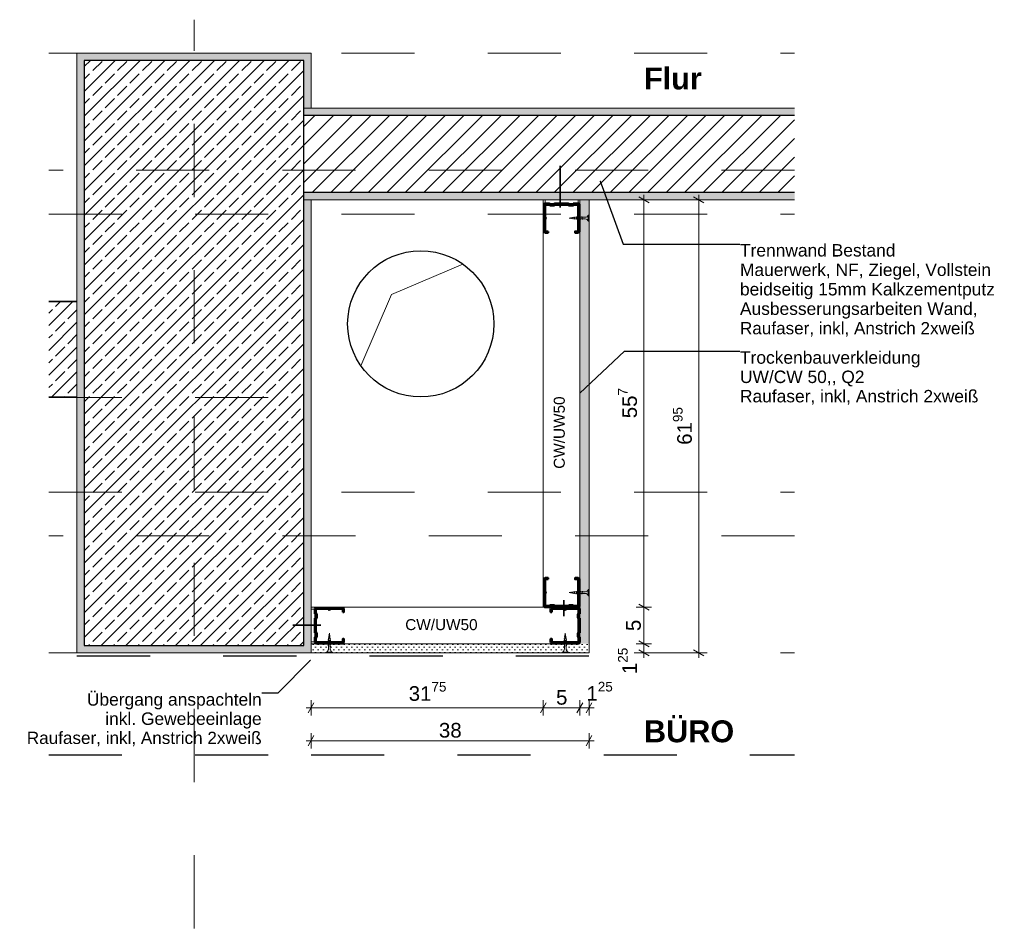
# Model space of a CAD drawing. Header units: metres. Extents: x -3.6 to 90.7, y -11.1 to 18.
# Tile 704 of 708: x 81.1 to 82.4, y -11 to -9.8. Entities that reach past the tile are written whole.
import ezdxf

# ---------------------------------------------------------------- set-up
doc = ezdxf.new("R2010")
doc.units = ezdxf.units.M
doc.header["$MEASUREMENT"] = 0
for name, pattern in [('Punktlinie eng', [0.0375, 0.0125, -0.025]), ('Strichlinie doppelt', [0.546806, 0.264583, -0.105833, 0.070556, -0.105833]), ('Untersicht', [0.1, 0.075, -0.025]), ('Wipeout_Contour', [1, 0, -1])]:
    doc.linetypes.add(name, pattern=pattern)
for name, color, linetype in [('152 - Bemaßung_ Beschriftung.Ausbau', 7, 'Continuous'), ('451 - Universal.Achsen Raster', 7, 'Continuous'), ('603 - Struktur.Bodenplatte_ Decke Roh', 7, 'Continuous'), ('605 - Struktur.Wand Innen', 7, 'Continuous'), ('607 - Struktur.Stütze', 7, 'Continuous'), ('608 - Struktur.Träger', 7, 'Continuous'), ('650 - Abdeckung.Fußboden Aufbau', 7, 'Continuous'), ('653 - Abdeckung.TB Verkofferung', 7, 'Continuous'), ('660 - Unterkonstruktion.Trockenbau', 7, 'Continuous'), ('Neubau_603 - Struktur.Bodenplatte_ Decke Roh', 7, 'Continuous'), ('Neubau_606 - Struktur.Wand Innen Ausbau', 7, 'Continuous'), ('Neubau_653 - Abdeckung.TB Verkofferung', 7, 'Continuous')]:
    doc.layers.add(name, color=color, linetype=linetype)
doc.styles.add('ERSTELLTER_STIL_1', font='txt')
doc.styles.add('ERSTELLTER_STIL_2', font='txt')
doc.linetypes.add('Abbruch 1', pattern='A,0,[1,2022.0244.A_L5A-PL02.05_iB_Grundriss 3.OG1.Shx,S=0.001984,R=0,X=0,Y=0],-0.25,0', length=0.25)
doc.dimstyles.new('ERSTELLTER_STIL__12', dxfattribs={"dimtxt": 0.02, "dimasz": 0.01064, "dimexe": 0.18, "dimexo": 0.0625, "dimgap": 0, "dimtad": 1, "dimtih": 1, "dimtoh": 1, "dimzin": 0, "dimdsep": 46, "dimtxsty": 'ERSTELLTER_STIL_2', "dimblk": 'ARROWHEAD_2', "dimblk1": 'ARROWHEAD_2', "dimblk2": 'ARROWHEAD_2', "dimcen": 0.09, "dimse1": 1, "dimse2": 1, "dimclrd": 7, "dimclre": 7, "dimclrt": 7, "dimazin": 0, "dimtfac": 1, "dimtdec": 4, "dimtmove": 0, "dimatfit": 3, "dimfxl": 1, "dimtolj": 1, "dimtzin": 0, "dimarcsym": 0})
doc.dimstyles.new('ERSTELLTER_STIL__13', dxfattribs={"dimtxt": 0.02, "dimasz": 0.01064, "dimexe": 0.18, "dimexo": 0.0625, "dimgap": 0, "dimtad": 1, "dimzin": 0, "dimdsep": 46, "dimtxsty": 'ERSTELLTER_STIL_2', "dimblk": 'ARROWHEAD_2', "dimblk1": 'ARROWHEAD_2', "dimblk2": 'ARROWHEAD_2', "dimcen": 0.09, "dimse1": 1, "dimse2": 1, "dimclrd": 7, "dimclre": 7, "dimclrt": 7, "dimazin": 0, "dimtfac": 1, "dimtdec": 4, "dimtmove": 0, "dimatfit": 3, "dimfxl": 1, "dimtolj": 1, "dimtzin": 0, "dimarcsym": 0})
doc.dimstyles.new('ERSTELLTER_STIL__14', dxfattribs={"dimtxt": 0.18, "dimasz": 0.001824, "dimexe": 0.18, "dimexo": 0.0625, "dimgap": 0, "dimtad": 0, "dimtih": 1, "dimtoh": 1, "dimdec": 4, "dimzin": 0, "dimdsep": 46, "dimcen": 0.09, "dimadec": 0, "dimazin": 0, "dimtfac": 1, "dimtdec": 4, "dimtmove": 0, "dimatfit": 3, "dimldrblk": 'ARROWHEAD_11', "dimfxl": 1, "dimtolj": 1, "dimtzin": 0, "dimarcsym": 0})
doc.dimstyles.new('ERSTELLTER_STIL__15', dxfattribs={"dimtxt": 0.02, "dimasz": 0.01064, "dimexe": 0.18, "dimexo": 0.0625, "dimgap": 0, "dimtad": 1, "dimzin": 0, "dimdsep": 46, "dimtxsty": 'ERSTELLTER_STIL_2', "dimblk": 'ARROWHEAD_2', "dimblk1": 'ARROWHEAD_2', "dimblk2": 'ARROWHEAD_2', "dimcen": 0.09, "dimse1": 1, "dimse2": 1, "dimclrd": 7, "dimclre": 7, "dimclrt": 7, "dimazin": 0, "dimtfac": 1, "dimtdec": 4, "dimtmove": 2, "dimatfit": 3, "dimfxl": 1, "dimtolj": 1, "dimtzin": 0, "dimarcsym": 0})
doc.dimstyles.new('ERSTELLTER_STIL__16', dxfattribs={"dimtxt": 0.02, "dimasz": 0.01064, "dimexe": 0.18, "dimexo": 0.0625, "dimgap": 0, "dimtad": 1, "dimtih": 1, "dimtoh": 1, "dimzin": 0, "dimdsep": 46, "dimtxsty": 'ERSTELLTER_STIL_2', "dimblk": 'ARROWHEAD_2', "dimblk1": 'ARROWHEAD_2', "dimblk2": 'ARROWHEAD_2', "dimcen": 0.09, "dimse1": 1, "dimse2": 1, "dimclrd": 7, "dimclre": 7, "dimclrt": 7, "dimazin": 0, "dimtfac": 1, "dimtdec": 4, "dimtmove": 2, "dimatfit": 3, "dimfxl": 1, "dimtolj": 1, "dimtzin": 0, "dimarcsym": 0})
pattern_1 = [(45, (81.627426, -10.41911), (-0.0169706, 0.0169706), []), (45, (81.61894, -10.410624), (-0.0169706, 0.0169706), [0.018, -0.006])]
pattern_2 = [(45, (81.6274265, -10.419109), (-0.003535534, 0.003535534), [0, -0.005])]

# ---------------------------------------------------------------- blocks, each defined once
blk = doc.blocks.new('*D660', base_point=(81.6274, -10.4191))
at = {"layer": '152 - Bemaßung_ Beschriftung.Ausbau', "color": 7, "linetype": 'Continuous', "lineweight": 9}
for p, q in [((81.9417, -10.6513), (81.9207, -10.6513)), ((81.9242, -10.6472), (81.9382, -10.6553)), ((81.9242, -10.6597), (81.9382, -10.6678)), ((81.9312, -10.6638), (81.9312, -10.6513)), ((81.9417, -10.6638), (81.9207, -10.6638)), ((81.9312, -10.6706), (81.9312, -10.6638))]:
    blk.add_line(p, q, dxfattribs=at)
at = {"layer": '152 - Bemaßung_ Beschriftung.Ausbau', "color": 7, "lineweight": 9, "insert": (81.9274, -10.6927), "char_height": 0.02, "attachment_point": 7, "rotation": 90, "style": 'ERSTELLTER_STIL_2'}
blk.add_mtext('\\A1;{\\pql;\\fArial|b0|i0|c0|p38;1\\fArial|b0|i0|c0|p38;\\A1{\\H.66x;\\S25^  ;}}', dxfattribs=at)
blk = doc.blocks.new('ARROWHEAD_2')
at = {"color": 0, "linetype": 'Continuous', "lineweight": 0}
for p, q in [((0, 0), (-1, 0)), ((-0.38, -0.66), (0.38, 0.66))]:
    blk.add_line(p, q, dxfattribs=at)
blk = doc.blocks.new('*D661', base_point=(81.6274, -10.4191))
at = {"layer": '152 - Bemaßung_ Beschriftung.Ausbau', "color": 7, "linetype": 'Continuous', "lineweight": 9}
for p, q in [((81.9417, -10.6013), (81.9207, -10.6013)), ((81.9242, -10.5972), (81.9382, -10.6053)), ((81.9312, -10.6513), (81.9312, -10.6013)), ((81.9417, -10.6513), (81.9207, -10.6513)), ((81.9242, -10.6472), (81.9382, -10.6553))]:
    blk.add_line(p, q, dxfattribs=at)
at = {"layer": '152 - Bemaßung_ Beschriftung.Ausbau', "color": 7, "lineweight": 9, "insert": (81.9272, -10.6339), "char_height": 0.02, "attachment_point": 7, "rotation": 90, "style": 'ERSTELLTER_STIL_2'}
blk.add_mtext('\\A1;{\\pql;\\fArial|b0|i0|c0|p38;5}', dxfattribs=at)
blk = doc.blocks.new('*D662', base_point=(81.6274, -10.4191))
at = {"layer": '152 - Bemaßung_ Beschriftung.Ausbau', "color": 7, "linetype": 'Continuous', "lineweight": 9}
for p, q in [((81.9382, -10.0483), (81.9242, -10.0402)), ((81.9312, -10.0442), (81.9312, -10.0374)), ((81.9417, -10.0442), (81.9207, -10.0442)), ((81.9312, -10.6013), (81.9312, -10.0442)), ((81.9417, -10.6013), (81.9207, -10.6013)), ((81.9242, -10.5972), (81.9382, -10.6053))]:
    blk.add_line(p, q, dxfattribs=at)
at = {"layer": '152 - Bemaßung_ Beschriftung.Ausbau', "color": 7, "lineweight": 9, "insert": (81.9275, -10.3429), "char_height": 0.02, "attachment_point": 7, "rotation": 90, "style": 'ERSTELLTER_STIL_2'}
blk.add_mtext('\\A1;{\\pql;\\fArial|b0|i0|c0|p38;55\\fArial|b0|i0|c0|p38;\\A1{\\H.66x;\\S7^  ;}}', dxfattribs=at)
blk = doc.blocks.new('*D663', base_point=(81.6274, -10.4191))
at = {"layer": '152 - Bemaßung_ Beschriftung.Ausbau', "color": 7, "linetype": 'Continuous', "lineweight": 9}
for p, q in [((82.0132, -10.0483), (81.9992, -10.0402)), ((82.0062, -10.0442), (82.0062, -10.0374)), ((82.0167, -10.0442), (81.9957, -10.0442)), ((82.0062, -10.6638), (82.0062, -10.0442)), ((81.9992, -10.6597), (82.0132, -10.6678)), ((82.0167, -10.6638), (81.9957, -10.6638)), ((82.0062, -10.6706), (82.0062, -10.6638))]:
    blk.add_line(p, q, dxfattribs=at)
at = {"layer": '152 - Bemaßung_ Beschriftung.Ausbau', "color": 7, "lineweight": 9, "insert": (82.0025, -10.3792), "char_height": 0.02, "attachment_point": 7, "rotation": 90, "style": 'ERSTELLTER_STIL_2'}
blk.add_mtext('\\A1;{\\pql;\\fArial|b0|i0|c0|p38;61\\fArial|b0|i0|c0|p38;\\A1{\\H.66x;\\S95^  ;}}', dxfattribs=at)
blk = doc.blocks.new('*D664', base_point=(81.6274, -10.4191))
at = {"layer": '152 - Bemaßung_ Beschriftung.Ausbau', "color": 7, "linetype": 'Continuous', "lineweight": 9}
for p, q in [((81.4693, -10.7388), (81.4762, -10.7388)), ((81.4802, -10.7318), (81.4721, -10.7458)), ((81.4762, -10.7493), (81.4762, -10.7283)), ((81.4762, -10.7388), (81.7937, -10.7388)), ((81.7977, -10.7318), (81.7896, -10.7458)), ((81.7937, -10.7493), (81.7937, -10.7283))]:
    blk.add_line(p, q, dxfattribs=at)
at = {"layer": '152 - Bemaßung_ Beschriftung.Ausbau', "color": 7, "lineweight": 9, "insert": (81.6097, -10.7351), "char_height": 0.02, "attachment_point": 7, "style": 'ERSTELLTER_STIL_2'}
blk.add_mtext('\\A1;{\\pql;\\fArial|b0|i0|c0|p38;31\\fArial|b0|i0|c0|p38;\\A1{\\H.66x;\\S75^  ;}}', dxfattribs=at)
blk = doc.blocks.new('*D665', base_point=(81.6274, -10.4191))
at = {"layer": '152 - Bemaßung_ Beschriftung.Ausbau', "color": 7, "linetype": 'Continuous', "lineweight": 9}
for p, q in [((81.7977, -10.7318), (81.7896, -10.7458)), ((81.7937, -10.7493), (81.7937, -10.7283)), ((81.7937, -10.7388), (81.8437, -10.7388)), ((81.8477, -10.7318), (81.8396, -10.7458)), ((81.8437, -10.7493), (81.8437, -10.7283))]:
    blk.add_line(p, q, dxfattribs=at)
at = {"layer": '152 - Bemaßung_ Beschriftung.Ausbau', "color": 7, "lineweight": 9, "insert": (81.8111, -10.7348), "char_height": 0.02, "attachment_point": 7, "style": 'ERSTELLTER_STIL_2'}
blk.add_mtext('\\A1;{\\pql;\\fArial|b0|i0|c0|p38;5}', dxfattribs=at)
blk = doc.blocks.new('*D666', base_point=(81.6274, -10.4191))
at = {"layer": '152 - Bemaßung_ Beschriftung.Ausbau', "color": 7, "linetype": 'Continuous', "lineweight": 9}
for p, q in [((81.8477, -10.7318), (81.8396, -10.7458)), ((81.8437, -10.7493), (81.8437, -10.7283)), ((81.8437, -10.7388), (81.8562, -10.7388)), ((81.8521, -10.7458), (81.8602, -10.7318)), ((81.8562, -10.7493), (81.8562, -10.7283)), ((81.8562, -10.7388), (81.863, -10.7388))]:
    blk.add_line(p, q, dxfattribs=at)
at = {"layer": '152 - Bemaßung_ Beschriftung.Ausbau', "color": 7, "lineweight": 9, "insert": (81.8526, -10.735), "char_height": 0.02, "attachment_point": 7, "style": 'ERSTELLTER_STIL_2'}
blk.add_mtext('\\A1;{\\pql;\\fArial|b0|i0|c0|p38;1\\fArial|b0|i0|c0|p38;\\A1{\\H.66x;\\S25^  ;}}', dxfattribs=at)
blk = doc.blocks.new('*D667', base_point=(81.6274, -10.4191))
at = {"layer": '152 - Bemaßung_ Beschriftung.Ausbau', "color": 7, "linetype": 'Continuous', "lineweight": 9}
for p, q in [((81.4802, -10.7768), (81.4721, -10.7908)), ((81.4762, -10.7943), (81.4762, -10.7733)), ((81.8521, -10.7908), (81.8602, -10.7768)), ((81.8562, -10.7943), (81.8562, -10.7733)), ((81.4693, -10.7838), (81.4762, -10.7838)), ((81.4762, -10.7838), (81.8562, -10.7838)), ((81.8562, -10.7838), (81.863, -10.7838))]:
    blk.add_line(p, q, dxfattribs=at)
at = {"layer": '152 - Bemaßung_ Beschriftung.Ausbau', "color": 7, "lineweight": 9, "insert": (81.651, -10.7798), "char_height": 0.02, "attachment_point": 7, "style": 'ERSTELLTER_STIL_2'}
blk.add_mtext('\\A1;{\\pql;\\fArial|b0|i0|c0|p38;38}', dxfattribs=at)
blk = doc.blocks.new('ARROWHEAD_11')
at = {"color": 0, "linetype": 'Continuous', "lineweight": 0}
blk.add_line((0, 0), (-1, 0), dxfattribs=at)
at = {"color": 0, "linetype": 'Continuous', "lineweight": 0, "const_width": 0.25, "flags": 128}
blk.add_lwpolyline([(-0.125, 0, 1), (0.125, 0, 1)], format="xyb", close=True, dxfattribs=at)

msp = doc.modelspace()

# ---------------------------------------------------------------- hatches: boundary and pattern name
at = {"layer": '605 - Struktur.Wand Innen', "linetype": 'Continuous', "lineweight": 5}
h = msp.add_hatch(dxfattribs=at)
h.set_pattern_fill('Beton__Stahlbeton_0003', style=0, pattern_type=2)
h.set_pattern_definition(pattern_1)
h.paths.add_polyline_path([(81.1562, -10.1832), (81.1177, -10.1832), (81.1177, -10.3142), (81.1562, -10.3142)])
at = {"layer": 'Neubau_606 - Struktur.Wand Innen Ausbau', "linetype": 'Continuous', "lineweight": 5}
h = msp.add_hatch(dxfattribs=at)
h.set_pattern_fill('Gips_0003', style=0, pattern_type=2)
h.set_pattern_definition(pattern_2)
h.paths.add_polyline_path([(81.8562, -10.6513), (81.8562, -10.0442), (81.8437, -10.0442), (81.8437, -10.6513)])
h = msp.add_hatch(dxfattribs=at)
h.set_pattern_fill('Gips_0003', style=0, pattern_type=2)
h.set_pattern_definition(pattern_2)
h.paths.add_polyline_path([(81.8437, -10.6513), (81.4762, -10.6513), (81.4762, -10.6638), (81.8437, -10.6638)])
h = msp.add_hatch(dxfattribs=at)
h.set_pattern_fill('Gips_0003', style=0, pattern_type=2)
h.set_pattern_definition(pattern_2)
h.paths.add_polyline_path([(81.8437, -10.6513), (81.8562, -10.6638), (81.8562, -10.6513)])
h = msp.add_hatch(dxfattribs=at)
h.set_pattern_fill('Gips_0003', style=0, pattern_type=2)
h.set_pattern_definition(pattern_2)
h.paths.add_polyline_path([(81.8437, -10.6638), (81.8562, -10.6638), (81.8437, -10.6513)])

# ---------------------------------------------------------------- linework, layer by layer
at = {"layer": '451 - Universal.Achsen Raster', "color": 160, "linetype": 'Strichlinie doppelt', "lineweight": 9, "ltscale": 0.2, "true_color": 0x3232ff}
for p, q in [((81.3162, -11.0404), (81.3162, -9.7979)), ((82.1371, -10.5038), (81.1177, -10.5038))]:
    msp.add_line(p, q, dxfattribs=at)
at = {"layer": '603 - Struktur.Bodenplatte_ Decke Roh', "color": 7, "linetype": 'Abbruch 1', "lineweight": 25, "ltscale": 0.2}
msp.add_circle((81.6262, -10.2138), 0.1, dxfattribs=at)
at = {"layer": '605 - Struktur.Wand Innen', "color": 7, "linetype": 'Continuous', "lineweight": 18}
for points in [[(82.1371, -9.9187), (81.4662, -9.9187)], [(81.4662, -10.0442), (82.1371, -10.0442)], [(81.1562, -10.3142), (81.1562, -10.1832)]]:
    msp.add_lwpolyline(points, dxfattribs=at)
at = {"layer": '605 - Struktur.Wand Innen', "color": 7, "linetype": 'Continuous', "lineweight": 35}
for points in [[(81.1562, -10.1832), (81.1177, -10.1832)], [(81.1177, -10.3142), (81.1562, -10.3142)]]:
    msp.add_lwpolyline(points, dxfattribs=at)
at = {"layer": '607 - Struktur.Stütze', "color": 7, "linetype": 'Continuous', "lineweight": 5}
msp.add_lwpolyline([(81.1562, -10.3142), (81.1562, -10.6638), (81.4762, -10.6638), (81.4762, -10.0442)], dxfattribs=at)
at = {"layer": '608 - Struktur.Träger', "color": 7, "linetype": 'Untersicht', "lineweight": 13, "ltscale": 0.2}
for p, q in [((81.1177, -9.8438), (82.1371, -9.8438)), ((81.1177, -10.0638), (82.1371, -10.0638)), ((81.1177, -10.4438), (82.1371, -10.4438)), ((81.1177, -10.6638), (82.1371, -10.6638))]:
    msp.add_line(p, q, dxfattribs=at)
at = {"layer": '650 - Abdeckung.Fußboden Aufbau', "color": 7, "linetype": 'Continuous', "lineweight": 13}
for points in [[(81.4762, -10.0442), (81.4762, -10.6638), (81.1562, -10.6638), (81.1562, -10.3142), (81.1177, -10.3142)], [(82.1371, -10.0442), (81.4762, -10.0442)]]:
    msp.add_lwpolyline(points, dxfattribs=at)
at = {"layer": '653 - Abdeckung.TB Verkofferung', "color": 7, "linetype": 'Continuous', "lineweight": 35}
msp.add_line((81.8216, -10.5918), (81.8216, -10.6136), dxfattribs=at)
at = {"layer": '653 - Abdeckung.TB Verkofferung', "color": 1, "linetype": 'Punktlinie eng', "lineweight": 25, "ltscale": 0.2}
msp.add_line((81.1561, -10.6677), (81.8562, -10.6677), dxfattribs=at)
at = {"layer": '660 - Unterkonstruktion.Trockenbau', "color": 7, "linetype": 'Continuous', "lineweight": 5}
for p, q in [((81.836, -10.0676), (81.8368, -10.071)), ((81.8384, -10.0672), (81.8394, -10.0712)), ((81.841, -10.0672), (81.842, -10.0712)), ((81.8436, -10.0672), (81.8446, -10.0712)), ((81.8462, -10.0672), (81.8472, -10.0712)), ((81.8552, -10.065), (81.8552, -10.0735)), ((81.8315, -10.0683), (81.8318, -10.0701)), ((81.8338, -10.068), (81.8343, -10.0706)), ((81.8552, -10.5855), (81.8552, -10.577)), ((81.8315, -10.5822), (81.8318, -10.5804)), ((81.8338, -10.5825), (81.8343, -10.5799)), ((81.836, -10.5829), (81.8368, -10.5795)), ((81.8384, -10.5833), (81.8394, -10.5793)), ((81.841, -10.5833), (81.842, -10.5793)), ((81.8436, -10.5833), (81.8446, -10.5793)), ((81.8462, -10.5833), (81.8472, -10.5793)), ((81.4992, -10.646), (81.5032, -10.647)), ((81.4995, -10.6436), (81.503, -10.6444)), ((81.4999, -10.6414), (81.5025, -10.6419)), ((81.5002, -10.6391), (81.502, -10.6394)), ((81.8257, -10.646), (81.8217, -10.647)), ((81.8253, -10.6436), (81.8219, -10.6444)), ((81.8249, -10.6414), (81.8223, -10.6419)), ((81.8246, -10.6391), (81.8228, -10.6394)), ((81.4992, -10.6486), (81.5032, -10.6496)), ((81.4992, -10.6512), (81.5032, -10.6522)), ((81.4992, -10.6538), (81.5032, -10.6548)), ((81.8257, -10.6486), (81.8217, -10.6496)), ((81.8257, -10.6512), (81.8217, -10.6522)), ((81.8257, -10.6538), (81.8217, -10.6548)), ((81.4969, -10.6628), (81.5054, -10.6628)), ((81.8279, -10.6628), (81.8194, -10.6628))]:
    msp.add_line(p, q, dxfattribs=at)
at = {"layer": '660 - Unterkonstruktion.Trockenbau', "color": 7, "linetype": 'Continuous', "lineweight": 5, "flags": 128}
for points in [[(81.8381, -10.0704), (81.8507, -10.0704, -0.304192), (81.8552, -10.0735), (81.8562, -10.0735), (81.8562, -10.065), (81.8552, -10.065, -0.304191), (81.8507, -10.0681), (81.8381, -10.0681), (81.829, -10.0692)], [(81.8381, -10.5801), (81.8507, -10.5801, 0.304192), (81.8552, -10.577), (81.8562, -10.577), (81.8562, -10.5855), (81.8552, -10.5855, 0.304191), (81.8507, -10.5824), (81.8381, -10.5824), (81.829, -10.5813)], [(81.5023, -10.6457), (81.5023, -10.6583, 0.304192), (81.5054, -10.6628), (81.5054, -10.6638), (81.4969, -10.6638), (81.4969, -10.6628, 0.304191), (81.5, -10.6583), (81.5, -10.6457), (81.5012, -10.6366)], [(81.8225, -10.6457), (81.8225, -10.6583, -0.304192), (81.8194, -10.6628), (81.8194, -10.6638), (81.8279, -10.6638), (81.8279, -10.6628, -0.304191), (81.8248, -10.6583), (81.8248, -10.6457), (81.8237, -10.6366)]]:
    msp.add_lwpolyline(points, format="xyb", close=True, dxfattribs=at)
at = {"layer": '660 - Unterkonstruktion.Trockenbau', "color": 7, "linetype": 'Continuous', "lineweight": 50, "flags": 128}
for points in [[(81.8003, -10.563), (81.8003, -10.5613), (81.7963, -10.5613, 0.414214), (81.7943, -10.5633), (81.7943, -10.5793, 0.267949), (81.7953, -10.5811, -0.57735), (81.7953, -10.5815, 0.267949), (81.7943, -10.5832), (81.7943, -10.5993, 0.414214), (81.7963, -10.6013), (81.8018, -10.6013, 0.250492), (81.8034, -10.6004, -0.250492), (81.8036, -10.6003), (81.8079, -10.6003, -0.250492), (81.8081, -10.6004, 0.250492), (81.8098, -10.6013), (81.8276, -10.6013, 0.250492), (81.8292, -10.6004, -0.250492), (81.8294, -10.6003), (81.8337, -10.6003, -0.250492), (81.8339, -10.6004, 0.250492), (81.8356, -10.6013), (81.8411, -10.6013, 0.414214), (81.8431, -10.5993), (81.8431, -10.5832, 0.267949), (81.8421, -10.5815, -0.57735), (81.8421, -10.5811, 0.267949), (81.8431, -10.5793), (81.8431, -10.5633, 0.414214), (81.8411, -10.5613), (81.8371, -10.5613), (81.8371, -10.563), (81.8411, -10.563, -0.414214), (81.8413, -10.5633), (81.8413, -10.5793, -0.267949), (81.8412, -10.5795, 0.57735), (81.8412, -10.583, -0.267949), (81.8413, -10.5832), (81.8413, -10.5993, -0.414214), (81.8411, -10.5995), (81.8356, -10.5995, -0.250492), (81.8354, -10.5994, 0.250492), (81.8337, -10.5985), (81.8294, -10.5985, 0.250492), (81.8278, -10.5994, -0.250492), (81.8276, -10.5995), (81.8098, -10.5995, -0.250492), (81.8096, -10.5994, 0.250492), (81.8079, -10.5985), (81.8036, -10.5985, 0.250492), (81.802, -10.5994, -0.250492), (81.8018, -10.5995), (81.7963, -10.5995, -0.414214), (81.796, -10.5993), (81.796, -10.5832, -0.267949), (81.7961, -10.583, 0.57735), (81.7961, -10.5795, -0.267949), (81.796, -10.5793), (81.796, -10.5633, -0.414214), (81.7963, -10.563)], [(81.8054, -10.6079), (81.8037, -10.6079), (81.8037, -10.6039, -0.414214), (81.8057, -10.6019), (81.8217, -10.6019, -0.267949), (81.8234, -10.6029, 0.57735), (81.8239, -10.6029, -0.267949), (81.8256, -10.6019), (81.8417, -10.6019, -0.414214), (81.8437, -10.6039), (81.8437, -10.6094, -0.250492), (81.8428, -10.611, 0.250492), (81.8427, -10.6112), (81.8427, -10.6155, 0.250492), (81.8428, -10.6157, -0.250492), (81.8437, -10.6174), (81.8437, -10.6352, -0.250492), (81.8428, -10.6368, 0.250492), (81.8427, -10.637), (81.8427, -10.6413, 0.250492), (81.8428, -10.6415, -0.250492), (81.8437, -10.6432), (81.8437, -10.6487, -0.414214), (81.8417, -10.6507), (81.8256, -10.6507, -0.267949), (81.8239, -10.6497, 0.57735), (81.8234, -10.6497, -0.267949), (81.8217, -10.6507), (81.8057, -10.6507, -0.414214), (81.8037, -10.6487), (81.8037, -10.6447), (81.8054, -10.6447), (81.8054, -10.6487, 0.414214), (81.8057, -10.6489), (81.8217, -10.6489, 0.267949), (81.8219, -10.6488, -0.57735), (81.8254, -10.6488, 0.267949), (81.8256, -10.6489), (81.8417, -10.6489, 0.414214), (81.8419, -10.6487), (81.8419, -10.6432, 0.250492), (81.8418, -10.643, -0.250492), (81.8409, -10.6413), (81.8409, -10.637, -0.250492), (81.8418, -10.6354, 0.250492), (81.8419, -10.6352), (81.8419, -10.6174, 0.250492), (81.8418, -10.6172, -0.250492), (81.8409, -10.6155), (81.8409, -10.6112, -0.250492), (81.8418, -10.6096, 0.250492), (81.8419, -10.6094), (81.8419, -10.6039, 0.414214), (81.8417, -10.6036), (81.8256, -10.6036, 0.267949), (81.8254, -10.6037, -0.57735), (81.8219, -10.6037, 0.267949), (81.8217, -10.6036), (81.8057, -10.6036, 0.414214), (81.8054, -10.6039)]]:
    msp.add_lwpolyline(points, format="xyb", close=True, dxfattribs=at)
at = {"layer": 'Neubau_603 - Struktur.Bodenplatte_ Decke Roh', "color": 1, "linetype": 'Continuous', "lineweight": 5}
for p, q in [((81.5862, -10.1738), (81.6837, -10.132)), ((81.5444, -10.2713), (81.5862, -10.1738))]:
    msp.add_line(p, q, dxfattribs=at)
at = {"layer": 'Neubau_606 - Struktur.Wand Innen Ausbau', "color": 1, "linetype": 'Continuous', "lineweight": 5}
for p, q in [((81.8437, -10.6013), (81.8437, -10.0442)), ((81.8437, -10.6513), (81.8437, -10.6013)), ((81.8437, -10.6513), (81.8437, -10.6013)), ((81.4762, -10.6513), (81.7937, -10.6513)), ((81.7937, -10.6513), (81.8437, -10.6513))]:
    msp.add_line(p, q, dxfattribs=at)
for points in [[(81.8437, -10.0442), (81.7937, -10.0442)], [(81.7937, -10.0442), (81.7937, -10.6013)], [(81.8562, -10.0442), (81.8437, -10.0442)], [(81.8562, -10.6513), (81.8562, -10.0442)], [(81.7937, -10.6013), (81.4762, -10.6013)], [(81.8562, -10.6638), (81.8562, -10.6513)], [(81.4762, -10.6638), (81.8562, -10.6638)]]:
    msp.add_lwpolyline(points, dxfattribs=at)
at = {"layer": 'Neubau_653 - Abdeckung.TB Verkofferung', "color": 1, "linetype": 'Untersicht', "lineweight": 9, "ltscale": 0.2}
for p, q in [((81.4762, -10.0443), (82.1371, -10.0443)), ((81.4762, -10.3143), (81.4762, -10.0443)), ((81.1177, -10.3143), (81.4762, -10.3143))]:
    msp.add_line(p, q, dxfattribs=at)
at = {"layer": 'Neubau_653 - Abdeckung.TB Verkofferung', "color": 1, "linetype": 'Untersicht', "lineweight": 25, "ltscale": 0.2}
for p, q in [((81.1177, -10.8033), (81.4762, -10.8033)), ((81.4762, -10.8033), (82.1371, -10.8033))]:
    msp.add_line(p, q, dxfattribs=at)

# ---------------------------------------------------------------- texts
at = {"layer": '152 - Bemaßung_ Beschriftung.Ausbau', "color": 7, "linetype": 'Continuous', "lineweight": 9, "attachment_point": 7}
for s, insert, char_height, style in [('\\A1;{\\pql;\\fArial|b1|i0|c0|p38;Flur}', (81.9312, -9.8937), 0.03, 'ERSTELLTER_STIL_1'), ('\\A1;{\\pql;\\fArial|b0|i0|c0|p38;CW\\fArial|b0|i0|c0|p38;/UW\\fArial|b0|i0|c0|p38;50}', (81.6049, -10.6328), 0.015, 'ERSTELLTER_STIL_2'), ('\\A1;{\\pql;\\fArial|b1|i0|c0|p38;BÜRO}', (81.9312, -10.7864), 0.03, 'ERSTELLTER_STIL_1')]:
    msp.add_mtext(s, dxfattribs=dict(at, insert=insert, char_height=char_height, style=style))
at = {"layer": '152 - Bemaßung_ Beschriftung.Ausbau', "color": 7, "linetype": 'Continuous', "lineweight": 9, "char_height": 0.017, "style": 'ERSTELLTER_STIL_2'}
for s, insert, attachment_point, line_spacing_factor in [('\\A1;{\\pql;\\fArial|b0|i0|c0|p38;Trennwand Bestand\\P\\pql;\\fArial|b0|i0|c0|p38;Mauerwerk, NF, Ziegel, Vollstein\\P\\pql;\\fArial|b0|i0|c0|p38;beidseitig 15mm Kalkzementputz\\P\\pql;\\fArial|b0|i0|c0|p38;Ausbesserungsarbeiten\\fArial|b0|i0|c0|p38; Wand,\\P\\pql;\\fArial|b0|i0|c0|p38;\\H0.984252x;Raufaser, inkl, Anstrich 2xwei\\fArial|b0|i0|c0|p38;\\H1.016000x;ß}', (82.0625, -10.1047), 1, 0.93949), ('\\A1;{\\pql;\\fArial|b0|i0|c0|p38;Trockenbauverkleidung\\P\\pql;\\fArial|b0|i0|c0|p38;UW/CW 50,, Q2\\P\\pql;\\fArial|b0|i0|c0|p38;Raufaser, inkl, Anstrich 2xweiß}', (82.0625, -10.2513), 1, 0.932522), ('\\A1;{\\pqr;\\fArial|b0|i0|c0|p38;Übergang anspachteln\\P\\pqr;\\fArial|b0|i0|c0|p38;inkl. Gewebeeinlage\\P\\pql;\\fArial|b0|i0|c0|p38;\\H0.984252x;Raufaser, inkl, Anstrich 2xwei\\fArial|b0|i0|c0|p38;\\H1.016000x;ß}', (81.4087, -10.7189), 3, 0.926604)]:
    msp.add_mtext(s, dxfattribs=dict(at, insert=insert, attachment_point=attachment_point, line_spacing_factor=line_spacing_factor))
at = {"layer": '152 - Bemaßung_ Beschriftung.Ausbau', "color": 7, "linetype": 'Continuous', "lineweight": 9, "insert": (81.8232, -10.412), "char_height": 0.015, "attachment_point": 7, "rotation": 90, "style": 'ERSTELLTER_STIL_2'}
msp.add_mtext('\\A1;{\\pql;\\fArial|b0|i0|c0|p38;CW\\fArial|b0|i0|c0|p38;/UW\\fArial|b0|i0|c0|p38;50}', dxfattribs=at)

# ---------------------------------------------------------------- dimensions: what is measured, and where the dimension line sits
at = {"layer": '152 - Bemaßung_ Beschriftung.Ausbau', "color": 7, "linetype": 'Continuous', "lineweight": 9}
for base, p1, p2, dimstyle, picture, middle in [((81.7937, -10.7388), (81.4762, -10.6638), (81.7937, -10.6013), 'ERSTELLTER_STIL__12', '*D664', (81.6596, -10.7248)), ((81.8437, -10.7388), (81.7937, -10.6013), (81.8437, -10.6513), 'ERSTELLTER_STIL__12', '*D665', (81.8187, -10.7248)), ((81.8562, -10.7388), (81.8437, -10.6513), (81.8562, -10.6638), 'ERSTELLTER_STIL__16', '*D666', (81.8948, -10.7248)), ((81.8562, -10.7838), (81.4762, -10.6638), (81.8562, -10.6638), 'ERSTELLTER_STIL__12', '*D667', (81.6662, -10.7698))]:
    dim = msp.add_linear_dim(base=base, p1=p1, p2=p2, dimstyle=dimstyle, dxfattribs=at)
    dim.commit()
    dim.dimension.update_dxf_attribs({"geometry": picture, "text_midpoint": middle, "dimtype": 160})
for base, p1, p2, dimstyle, picture, middle in [((81.9312, -10.6013), (81.8437, -10.6513), (81.7937, -10.6013), 'ERSTELLTER_STIL__13', '*D661', (81.9172, -10.6262)), ((81.9312, -10.6513), (81.8562, -10.6638), (81.8437, -10.6513), 'ERSTELLTER_STIL__15', '*D660', (81.9172, -10.6505))]:
    dim = msp.add_linear_dim(base=base, p1=p1, p2=p2, angle=90, dimstyle=dimstyle, dxfattribs=at)
    dim.commit()
    dim.dimension.update_dxf_attribs({"geometry": picture, "text_midpoint": middle, "dimtype": 160, "text_rotation": 90})

# ---------------------------------------------------------------- leaders
at = {"layer": '152 - Bemaßung_ Beschriftung.Ausbau', "color": 7, "linetype": 'Continuous', "lineweight": 9, "annotation_type": 0, "has_hookline": 1}
for points, hookline_direction, text_width in [([(81.8437, -10.3086), (81.9048, -10.2513), (82.0625, -10.2513)], 0, 0.3231), ([(81.4754, -10.6735), (81.4308, -10.7189), (81.4087, -10.7189)], 1, 0.3182)]:
    msp.add_leader(points, dimstyle='ERSTELLTER_STIL__14', dxfattribs=dict(at, hookline_direction=hookline_direction, text_width=text_width))

# ---------------------------------------------------------------- wipeouts: each hides what was drawn before it
at = {"color": 254, "linetype": 'Wipeout_Contour', "lineweight": 0, "ltscale": 329.640799}
msp.add_wipeout([(81.4662, -9.9287), (81.4662, -10.0342), (82.1371, -10.0342), (82.1371, -9.9287)], dxfattribs=at).dxf.layer = '605 - Struktur.Wand Innen'

# ---------------------------------------------------------------- next in the draw order: hatches: boundary and pattern name
at = {"layer": '605 - Struktur.Wand Innen', "linetype": 'Continuous', "lineweight": 5}
h = msp.add_hatch(dxfattribs=at)
h.set_pattern_fill('MW_Ziegel_0003', style=0, pattern_type=2)
h.set_pattern_definition([(45, (81.627426, -10.41911), (-0.0127279, 0.0127279), [])])
h.paths.add_polyline_path([(81.4662, -9.9287), (81.4662, -10.0342), (82.1371, -10.0342), (82.1371, -9.9287)])
at = {"layer": '607 - Struktur.Stütze', "linetype": 'Continuous', "lineweight": 5}
h = msp.add_hatch(dxfattribs=at)
h.set_pattern_fill('Gips_0003', style=0, pattern_type=2)
h.set_pattern_definition(pattern_2)
h.paths.add_polyline_path([(81.1562, -10.1832), (81.1562, -10.3142), (81.1562, -10.6638), (81.4762, -10.6638), (81.4762, -10.0442), (81.4662, -10.0442), (81.4662, -10.6538), (81.1662, -10.6538), (81.1662, -9.8538), (81.4662, -9.8538), (81.4662, -9.9187), (81.4762, -9.9187), (81.4762, -9.8438), (81.1562, -9.8438)])
h = msp.add_hatch(dxfattribs=at)
h.set_pattern_fill('Beton__Stahlbeton_0003', style=0, pattern_type=2)
h.set_pattern_definition(pattern_1)
h.paths.add_polyline_path([(81.1662, -10.6538), (81.4662, -10.6538), (81.4662, -9.8538), (81.1662, -9.8538)])
at = {"layer": '608 - Struktur.Träger', "linetype": 'Continuous', "lineweight": 5}
h = msp.add_hatch(dxfattribs=at)
h.set_pattern_fill('Gips_0003', style=0, pattern_type=2)
h.set_pattern_definition(pattern_2)
h.paths.add_polyline_path([(81.4662, -9.9187), (82.1371, -9.9187), (82.1371, -9.9287), (81.4662, -9.9287)])
h = msp.add_hatch(dxfattribs=at)
h.set_pattern_fill('Gips_0003', style=0, pattern_type=2)
h.set_pattern_definition(pattern_2)
h.paths.add_polyline_path([(81.4662, -10.0342), (82.1371, -10.0342), (82.1371, -10.0442), (81.4662, -10.0442)])

# ---------------------------------------------------------------- next in the draw order: linework, layer by layer
at = {"layer": '451 - Universal.Achsen Raster', "color": 160, "linetype": 'Strichlinie doppelt', "lineweight": 9, "ltscale": 0.2, "true_color": 0x3232ff}
msp.add_line((82.1371, -10.0038), (81.1177, -10.0038), dxfattribs=at)
at = {"layer": '605 - Struktur.Wand Innen', "color": 7, "linetype": 'Continuous', "lineweight": 25}
for points in [[(82.1371, -9.9287), (81.4662, -9.9287)], [(82.1371, -10.0342), (81.4662, -10.0342)]]:
    msp.add_lwpolyline(points, dxfattribs=at)
at = {"layer": '607 - Struktur.Stütze', "color": 7, "linetype": 'Continuous', "lineweight": 5}
msp.add_lwpolyline([(81.4762, -9.9187), (81.4762, -9.8438), (81.1562, -9.8438), (81.1562, -10.1832)], dxfattribs=at)
at = {"layer": '607 - Struktur.Stütze', "color": 7, "linetype": 'Continuous', "lineweight": 25}
msp.add_lwpolyline([(81.1662, -10.6538), (81.4662, -10.6538), (81.4662, -9.8538), (81.1662, -9.8538)], close=True, dxfattribs=at)
at = {"layer": '650 - Abdeckung.Fußboden Aufbau', "color": 7, "linetype": 'Continuous', "lineweight": 13}
msp.add_lwpolyline([(81.1177, -10.1832), (81.1562, -10.1832), (81.1562, -9.8438), (81.4762, -9.8438), (81.4762, -9.9187), (82.1371, -9.9187)], dxfattribs=at)

# ---------------------------------------------------------------- next in the draw order: dimensions: what is measured, and where the dimension line sits
at = {"layer": '152 - Bemaßung_ Beschriftung.Ausbau', "color": 7, "linetype": 'Continuous', "lineweight": 9}
for base, p1, picture, middle in [((81.9312, -10.0442), (81.7937, -10.6013), '*D662', (81.9172, -10.3007)), ((82.0062, -10.0442), (81.8562, -10.6638), '*D663', (81.9922, -10.3293))]:
    dim = msp.add_linear_dim(base=base, p1=p1, p2=(81.8562, -10.0442), angle=90, dimstyle='ERSTELLTER_STIL__13', dxfattribs=at)
    dim.commit()
    dim.dimension.update_dxf_attribs({"geometry": picture, "text_midpoint": middle, "dimtype": 160, "text_rotation": 90})

# ---------------------------------------------------------------- next in the draw order: leaders
at = {"layer": '152 - Bemaßung_ Beschriftung.Ausbau', "color": 7, "linetype": 'Continuous', "lineweight": 9, "annotation_type": 0, "has_hookline": 1, "hookline_direction": 0, "text_width": 0.3461}
msp.add_leader([(81.8716, -10.0186), (81.9028, -10.1047), (82.0625, -10.1047)], dimstyle='ERSTELLTER_STIL__14', dxfattribs=at)

# ---------------------------------------------------------------- next in the draw order: wipeouts: each hides what was drawn before it
at = {"color": 254, "linetype": 'Wipeout_Contour', "lineweight": 0, "ltscale": 329.7389}
msp.add_wipeout([(81.8411, -10.0492), (81.8411, -10.0442), (81.7963, -10.0442), (81.7963, -10.0492)], dxfattribs=at).dxf.layer = '660 - Unterkonstruktion.Trockenbau'
at = {"color": 254, "linetype": 'Wipeout_Contour', "lineweight": 0, "ltscale": 328.680851}
msp.add_wipeout([(81.4812, -10.6487), (81.4812, -10.6039), (81.4762, -10.6039), (81.4762, -10.6487)], dxfattribs=at).dxf.layer = '660 - Unterkonstruktion.Trockenbau'

# ---------------------------------------------------------------- next in the draw order: linework, layer by layer
at = {"layer": '653 - Abdeckung.TB Verkofferung', "color": 7, "linetype": 'Continuous', "lineweight": 35}
for p, q in [((81.8165, -10.0549), (81.8165, -9.9979)), ((81.4511, -10.626), (81.4894, -10.626))]:
    msp.add_line(p, q, dxfattribs=at)
at = {"layer": '660 - Unterkonstruktion.Trockenbau', "color": 7, "linetype": 'Continuous', "lineweight": 50, "flags": 128}
for points in [[(81.8003, -10.0875), (81.8003, -10.0892), (81.7963, -10.0892, -0.414214), (81.7943, -10.0872), (81.7943, -10.0712, -0.267949), (81.7953, -10.0695, 0.57735), (81.7953, -10.069, -0.267949), (81.7943, -10.0673), (81.7943, -10.0512, -0.414214), (81.7963, -10.0492), (81.8018, -10.0492, -0.250492), (81.8034, -10.0501, 0.250492), (81.8036, -10.0502), (81.8079, -10.0502, 0.250492), (81.8081, -10.0501, -0.250492), (81.8098, -10.0492), (81.8276, -10.0492, -0.250492), (81.8292, -10.0501, 0.250492), (81.8294, -10.0502), (81.8337, -10.0502, 0.250492), (81.8339, -10.0501, -0.250492), (81.8356, -10.0492), (81.8411, -10.0492, -0.414214), (81.8431, -10.0512), (81.8431, -10.0673, -0.267949), (81.8421, -10.069, 0.57735), (81.8421, -10.0695, -0.267949), (81.8431, -10.0712), (81.8431, -10.0872, -0.414214), (81.8411, -10.0892), (81.8371, -10.0892), (81.8371, -10.0875), (81.8411, -10.0875, 0.414214), (81.8413, -10.0872), (81.8413, -10.0712, 0.267949), (81.8412, -10.071, -0.57735), (81.8412, -10.0675, 0.267949), (81.8413, -10.0673), (81.8413, -10.0512, 0.414214), (81.8411, -10.051), (81.8356, -10.051, 0.250492), (81.8354, -10.0511, -0.250492), (81.8337, -10.052), (81.8294, -10.052, -0.250492), (81.8278, -10.0511, 0.250492), (81.8276, -10.051), (81.8098, -10.051, 0.250492), (81.8096, -10.0511, -0.250492), (81.8079, -10.052), (81.8036, -10.052, -0.250492), (81.802, -10.0511, 0.250492), (81.8018, -10.051), (81.7963, -10.051, 0.414214), (81.796, -10.0512), (81.796, -10.0673, 0.267949), (81.7961, -10.0675, -0.57735), (81.7961, -10.071, 0.267949), (81.796, -10.0712), (81.796, -10.0872, 0.414214), (81.7963, -10.0875)], [(81.5194, -10.6079), (81.5212, -10.6079), (81.5212, -10.6039, 0.414214), (81.5192, -10.6019), (81.5031, -10.6019, 0.267949), (81.5014, -10.6029, -0.57735), (81.5009, -10.6029, 0.267949), (81.4992, -10.6019), (81.4832, -10.6019, 0.414214), (81.4812, -10.6039), (81.4812, -10.6094, 0.250492), (81.4821, -10.611, -0.250492), (81.4822, -10.6112), (81.4822, -10.6155, -0.250492), (81.4821, -10.6157, 0.250492), (81.4812, -10.6174), (81.4812, -10.6352, 0.250492), (81.4821, -10.6368, -0.250492), (81.4822, -10.637), (81.4822, -10.6413, -0.250492), (81.4821, -10.6415, 0.250492), (81.4812, -10.6432), (81.4812, -10.6487, 0.414214), (81.4832, -10.6507), (81.4992, -10.6507, 0.267949), (81.5009, -10.6497, -0.57735), (81.5014, -10.6497, 0.267949), (81.5031, -10.6507), (81.5192, -10.6507, 0.414214), (81.5212, -10.6487), (81.5212, -10.6447), (81.5194, -10.6447), (81.5194, -10.6487, -0.414214), (81.5192, -10.6489), (81.5031, -10.6489, -0.267949), (81.5029, -10.6488, 0.57735), (81.4994, -10.6488, -0.267949), (81.4992, -10.6489), (81.4832, -10.6489, -0.414214), (81.4829, -10.6487), (81.4829, -10.6432, -0.250492), (81.483, -10.643, 0.250492), (81.4839, -10.6413), (81.4839, -10.637, 0.250492), (81.483, -10.6354, -0.250492), (81.4829, -10.6352), (81.4829, -10.6174, -0.250492), (81.483, -10.6172, 0.250492), (81.4839, -10.6155), (81.4839, -10.6112, 0.250492), (81.483, -10.6096, -0.250492), (81.4829, -10.6094), (81.4829, -10.6039, -0.414214), (81.4832, -10.6036), (81.4992, -10.6036, -0.267949), (81.4994, -10.6037, 0.57735), (81.5029, -10.6037, -0.267949), (81.5031, -10.6036), (81.5192, -10.6036, -0.414214), (81.5194, -10.6039)]]:
    msp.add_lwpolyline(points, format="xyb", close=True, dxfattribs=at)
at = {"layer": '660 - Unterkonstruktion.Trockenbau', "color": 7, "linetype": 'Continuous', "lineweight": 5, "flags": 128}
for points in [[(81.8411, -10.0492), (81.8411, -10.0442), (81.7963, -10.0442), (81.7963, -10.0492)], [(81.4812, -10.6487), (81.4762, -10.6487), (81.4762, -10.6039), (81.4812, -10.6039)]]:
    msp.add_lwpolyline(points, close=True, dxfattribs=at)

doc.saveas('drawing.dxf')
